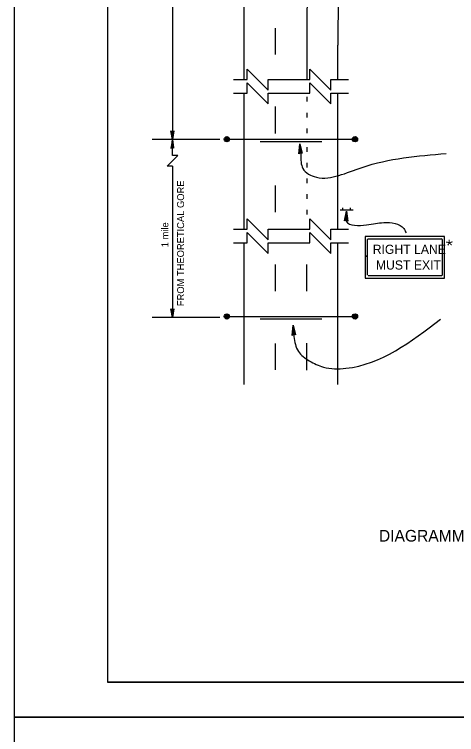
# Model space of a CAD drawing. Extents: x 644898 to 648326, y 298294 to 300670.
# Drawn here: x 644898.3 to 645088, y 298881 to 299190.1 of the extents above; entities that cross this region are included whole.
import ezdxf

# ---------------------------------------------------------------- set-up
doc = ezdxf.new("R2010")
doc.units = 0
for name, color, linetype in [('1', 7, 'Continuous'), ('2', 7, 'Continuous'), ('XCS-GRID-MIN', 7, 'Continuous')]:
    doc.layers.add(name, color=color, linetype=linetype)

msp = doc.modelspace()

# ---------------------------------------------------------------- linework, layer by layer
at = {"layer": '1'}
for p, q in [((644938.32, 299467.49), (644938.32, 298903.49)), ((645724.32, 298903.49), (644938.32, 298903.49)), ((644938.32, 298903.49), (645524.32, 298903.49))]:
    msp.add_line(p, q, dxfattribs=at)
at = {"layer": '2'}
for p, q in [((644996.85, 299162.17), (644996.85, 299440.25)), ((644966.12, 299305.94), (644966.12, 299136.39)), ((645010.31, 299172.94), (645010.31, 299184.19)), ((645023.72, 299181.24), (645023.72, 299162.17)), ((645037.1, 299162.17), (645037.1, 299176.88)), ((644992.35, 299162.17), (644998.22, 299162.17)), ((645007.22, 299162.17), (645025.1, 299162.17)), ((645034.1, 299162.17), (645041.6, 299162.17)), ((644992.35, 299156.29), (644998.22, 299156.29)), ((644996.85, 299097.91), (644996.85, 299156.29)), ((645007.22, 299156.29), (645025.1, 299156.29)), ((645023.72, 299154.69), (645023.72, 299152.69)), ((645034.1, 299156.29), (645041.6, 299156.29)), ((645037.1, 299097.91), (645037.1, 299156.29)), ((645010.31, 299139.06), (645010.31, 299150.56)), ((645023.72, 299147.94), (645023.72, 299145.94)), ((645023.72, 299141.19), (645023.72, 299139.19)), ((644986.5, 299136.39), (644957.37, 299136.39)), ((644988.93, 299137.31), (644988.68, 299136.44)), ((644989.56, 299135.69), (644988.68, 299137.06)), ((644988.68, 299137.06), (644990.43, 299136.44)), ((644988.68, 299136.44), (644989.56, 299135.69)), ((644989.31, 299137.56), (644988.93, 299135.81)), ((644988.93, 299135.81), (644988.93, 299137.31)), ((644989.31, 299135.69), (644989.31, 299137.56)), ((644990.43, 299136.44), (644989.31, 299137.56)), ((644989.31, 299137.56), (644990.31, 299137.06)), ((644989.68, 299137.31), (644989.31, 299135.69)), ((644989.43, 299136.56), (645044.52, 299136.56)), ((644989.43, 299136.56), (644989.43, 299136.56)), ((644989.81, 299135.81), (644989.68, 299137.31)), ((644990.18, 299137.06), (644989.81, 299135.81)), ((644990.18, 299135.94), (644990.18, 299137.06)), ((645030.18, 299135.44), (645003.77, 299135.44)), ((645043.52, 299136.44), (645044.64, 299137.56)), ((645045.27, 299137.06), (645043.52, 299136.44)), ((645044.64, 299137.56), (645043.64, 299137.06)), ((645043.77, 299135.94), (645043.77, 299137.06)), ((645043.77, 299137.06), (645044.14, 299135.81)), ((645044.14, 299135.81), (645044.27, 299137.31)), ((645044.27, 299137.31), (645044.64, 299135.69)), ((645044.39, 299135.69), (645045.27, 299137.06)), ((645045.27, 299136.44), (645044.39, 299135.69)), ((645044.52, 299136.56), (645044.52, 299136.56)), ((645044.64, 299135.69), (645044.64, 299137.56)), ((645044.64, 299137.56), (645045.02, 299135.81)), ((645045.02, 299135.81), (645045.02, 299137.31)), ((645045.02, 299137.31), (645045.27, 299136.44)), ((645023.72, 299133.2), (645023.72, 299131.2)), ((645023.72, 299126.45), (645023.72, 299124.45)), ((644966.12, 299125.01), (644966.12, 299060.01)), ((645023.72, 299119.7), (645023.72, 299117.7)), ((645010.31, 299105.19), (645010.31, 299116.69)), ((645023.72, 299112.95), (645023.72, 299110.95)), ((645039.2, 299106.04), (645039.2, 299107.17)), ((645042.58, 299106.04), (645042.58, 299107.17)), ((645023.72, 299106.2), (645023.72, 299104.2)), ((645043.7, 299106.04), (645038.08, 299106.04)), ((644992.35, 299097.91), (644998.22, 299097.91)), ((645007.22, 299097.91), (645025.1, 299097.91)), ((645034.1, 299097.91), (645041.6, 299097.91)), ((645082.86, 299094.77), (645048.85, 299094.77)), ((645048.85, 299094.77), (645048.85, 299086.36)), ((645082.86, 299076.92), (645082.86, 299094.77)), ((644992.35, 299092.03), (644998.22, 299092.03)), ((644996.85, 299031.32), (644996.85, 299092.03)), ((645007.22, 299092.03), (645025.1, 299092.03)), ((645034.1, 299092.03), (645041.6, 299092.03)), ((645037.1, 299031.32), (645037.1, 299092.03)), ((645049.85, 299086.36), (645049.85, 299093.52)), ((645050.1, 299093.77), (645081.61, 299093.77)), ((645081.86, 299093.52), (645081.86, 299078.17)), ((645049.85, 299086.36), (645048.85, 299086.36)), ((645048.85, 299086.36), (645048.85, 299076.92)), ((645048.85, 299086.36), (645049.85, 299086.36)), ((645049.85, 299078.17), (645049.85, 299086.36)), ((645010.31, 299071.31), (645010.31, 299082.81)), ((645023.81, 299071.31), (645023.81, 299082.81)), ((645048.85, 299076.92), (645082.86, 299076.92)), ((645081.6, 299077.92), (645050.1, 299077.92)), ((644988.93, 299061.24), (644988.68, 299060.37)), ((644989.56, 299059.62), (644988.68, 299060.99)), ((644988.68, 299060.99), (644990.43, 299060.37)), ((644989.31, 299061.49), (644988.93, 299059.74)), ((644988.93, 299059.74), (644988.93, 299061.24)), ((644989.31, 299059.62), (644989.31, 299061.49)), ((644990.43, 299060.37), (644989.31, 299061.49)), ((644989.31, 299061.49), (644990.31, 299060.99)), ((644989.68, 299061.24), (644989.31, 299059.62)), ((644989.43, 299060.49), (645044.52, 299060.49)), ((644989.43, 299060.49), (644989.43, 299060.49)), ((644989.81, 299059.74), (644989.68, 299061.24)), ((644990.18, 299060.99), (644989.81, 299059.74)), ((644990.18, 299059.87), (644990.18, 299060.99)), ((645043.52, 299060.37), (645044.64, 299061.49)), ((645045.27, 299060.99), (645043.52, 299060.37)), ((645044.64, 299061.49), (645043.64, 299060.99)), ((645043.77, 299059.87), (645043.77, 299060.99)), ((645043.77, 299060.99), (645044.14, 299059.74)), ((645044.14, 299059.74), (645044.27, 299061.24)), ((645044.27, 299061.24), (645044.64, 299059.62)), ((645044.39, 299059.62), (645045.27, 299060.99)), ((645044.52, 299060.49), (645044.52, 299060.49)), ((645044.64, 299059.62), (645044.64, 299061.49)), ((645044.64, 299061.49), (645045.02, 299059.74)), ((645045.02, 299059.74), (645045.02, 299061.24)), ((645045.02, 299061.24), (645045.27, 299060.37)), ((644986.5, 299060.01), (644957.37, 299060.01)), ((644988.68, 299060.37), (644989.56, 299059.62)), ((645030.18, 299059.37), (645003.77, 299059.37)), ((645045.27, 299060.37), (645044.39, 299059.62)), ((645010.31, 299037.56), (645010.31, 299048.81)), ((645023.81, 299037.44), (645023.81, 299048.94))]:
    msp.add_line(p, q, dxfattribs=at)
for points in [[(644998.22, 299162.17), (644998.22, 299166.67), (645007.22, 299157.67), (645007.22, 299162.17)], [(645025.1, 299162.17), (645025.1, 299166.67), (645034.1, 299157.67), (645034.1, 299162.17)], [(644998.22, 299156.29), (644998.22, 299160.79), (645007.22, 299151.79), (645007.22, 299156.29)], [(645025.1, 299156.29), (645025.1, 299160.79), (645034.1, 299151.79), (645034.1, 299156.29)], [(644966.62, 299139.89), (644966.37, 299139.76), (644966.12, 299136.39), (644966.62, 299139.89), (644966.75, 299140.14), (644966.12, 299136.39), (644966, 299139.76), (644965.75, 299139.89), (644966.12, 299136.39), (644965.5, 299140.14), (644965.75, 299139.89)], [(644966.12, 299125.01), (644963.87, 299125.01), (644968.37, 299129.51), (644966.12, 299129.51), (644966.12, 299136.39)], [(644966.62, 299132.89), (644966.37, 299133.01), (644966.12, 299136.39), (644966.62, 299132.89), (644966.75, 299132.64), (644966.12, 299136.39), (644966, 299133.01), (644965.75, 299132.89), (644966.12, 299136.39), (644965.5, 299132.64), (644965.75, 299132.89)], [(645020.67, 299130.51), (645020.8, 299130.63), (645020.8, 299134.63), (645020.67, 299130.51), (645020.42, 299130.26), (645020.8, 299134.63), (645021.3, 299130.76), (645021.55, 299130.63), (645020.8, 299134.63), (645021.8, 299130.51), (645021.55, 299130.63)], [(645040.22, 299101.74), (645040.47, 299101.87), (645040.85, 299105.74), (645040.22, 299101.74), (645039.97, 299101.49), (645040.85, 299105.74), (645040.97, 299101.87), (645041.22, 299101.74), (645040.85, 299105.74), (645041.35, 299101.37), (645041.22, 299101.74)], [(644998.22, 299097.91), (644998.22, 299102.41), (645007.22, 299093.41), (645007.22, 299097.91)], [(645025.1, 299097.91), (645025.1, 299102.41), (645034.1, 299093.41), (645034.1, 299097.91)], [(644998.22, 299092.03), (644998.22, 299096.53), (645007.22, 299087.53), (645007.22, 299092.03)], [(645025.1, 299092.03), (645025.1, 299096.53), (645034.1, 299087.53), (645034.1, 299092.03)], [(644966.62, 299063.51), (644966.37, 299063.39), (644966.12, 299060.01), (644966.62, 299063.51), (644966.75, 299063.76), (644966.12, 299060.01), (644966, 299063.39), (644965.75, 299063.51), (644966.12, 299060.01), (644965.5, 299063.76), (644965.75, 299063.51)], [(645017.76, 299052.58), (645017.89, 299052.71), (645017.89, 299056.71), (645017.76, 299052.58), (645017.51, 299052.33), (645017.89, 299056.71), (645018.39, 299052.83), (645018.64, 299052.71), (645017.89, 299056.71), (645018.89, 299052.58), (645018.64, 299052.71)]]:
    msp.add_lwpolyline(points, dxfattribs=at)
for centre in [(644989.49, 299136.55), (645044.46, 299136.55), (644989.49, 299060.48), (645044.46, 299060.48)]:
    msp.add_circle(centre, 1.12, dxfattribs=at)
for centre, radius, start, end in [((645638.4, 299179.35), 614.68, 167.07042, 180.1766), ((645638.4, 299179.35), 601.31, 167.04154, 180.23471), ((645050.1, 299093.52), 0.25, 90, 180), ((645081.61, 299093.52), 0.25, 0, 90)]:
    msp.add_arc(centre, radius, start, end, dxfattribs=at)
msp.add_ellipse((645081.6, 299078.17), major_axis=(0.252, 0), ratio=0.993539, start_param=4.712389, end_param=6.283185, dxfattribs=at)
for points in [[(645020.8, 299134.63), (645021.17, 299129.76), (645022.09, 299124.03), (645027.88, 299120.25), (645037.45, 299120.95), (645047.52, 299124.47), (645083.59, 299130.41)], [(645040.85, 299105.74), (645040.72, 299101.37), (645049.43, 299099.82), (645056.83, 299100.76), (645065.42, 299098.17), (645066.4, 299096.33)], [(645017.89, 299056.71), (645018.26, 299051.83), (645020.19, 299045.47), (645024.85, 299041.48), (645030.94, 299038.71), (645040.56, 299038.21), (645081.08, 299059.28)]]:
    msp.add_spline(points, degree=3, dxfattribs=at)
at = {"layer": 'XCS-GRID-MIN'}
for points in [[(644898.32, 299482.49), (645739.32, 299482.49), (645739.32, 298888.49), (644898.32, 298888.49)], [(644898.32, 298888.49), (645739.32, 298888.49), (645739.32, 298294.49), (644898.32, 298294.49)]]:
    msp.add_lwpolyline(points, close=True, dxfattribs=at)

# ---------------------------------------------------------------- texts
at = {"layer": '2'}
for s, height, rotation, p in [('FROM THEORETICAL GORE', 3, 90, (644971.12, 299064.9)), ('1 mile', 3, 90, (644964.38, 299090.18)), ('*', 5.42, 75.7789, (645088.49, 299089.75))]:
    msp.add_text(s, height=height, rotation=rotation, dxfattribs=at).set_placement(p)
for s, height, p in [('RIGHT LANE', 3.917, (645052.05, 299087.34)), ('MUST EXIT', 3.917, (645053.41, 299080.61)), ('DIAGRAMMATIC SIGNING', 5, (645054.73, 298963.84))]:
    msp.add_text(s, height=height, dxfattribs=at).set_placement(p)

doc.saveas('drawing.dxf')
